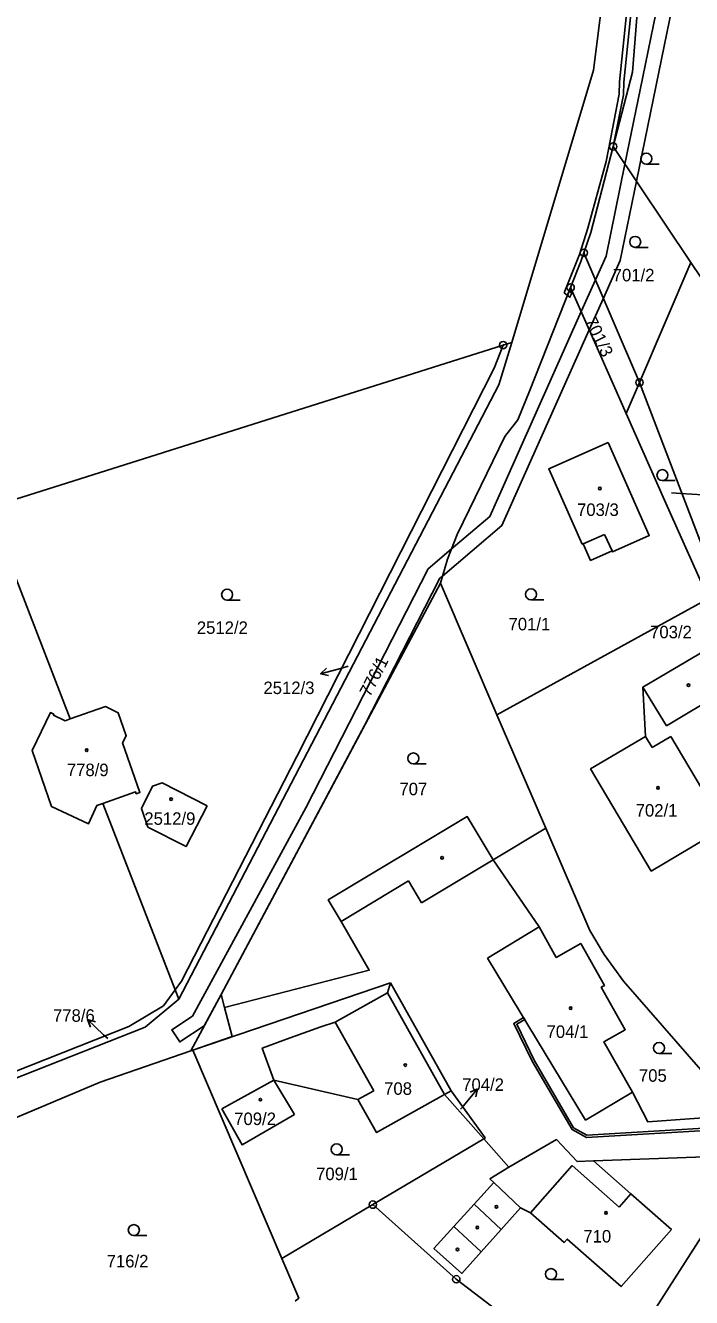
# Model space of a CAD drawing. Extents: x -562167 to -556918, y -1077891 to -1070763.
# Drawn here: x -558541.3 to -558450.6, y -1074045.9 to -1073872.6 of the extents above; entities that cross this region are included whole.
import ezdxf

# ---------------------------------------------------------------- set-up
doc = ezdxf.new("R2010")
doc.units = 0
for name, color, linetype in [('Hranice parcel', 7, 'Continuous'), ('Parcelní čísla', 7, 'Continuous'), ('Pop  PČ popisy', 7, 'Continuous'), ('Vnitřní kresba', 7, 'Continuous'), ('Věcná břemena k části', 7, 'Continuous'), ('Značky bodu BP', 7, 'Continuous'), ('Značky budov', 7, 'Continuous'), ('Značky kultur', 7, 'Continuous')]:
    doc.layers.add(name, color=color, linetype=linetype)

msp = doc.modelspace()

# ---------------------------------------------------------------- linework, layer by layer
at = {"layer": 'Hranice parcel'}
for p, q in [((-558450.65, -1073904.9), (-558461.24, -1073889.08)), ((-558465.22, -1073903.57), (-558457.64, -1073921.22)), ((-558450.65, -1073904.9), (-558457.64, -1073921.22)), ((-558444.47, -1073914.13), (-558450.65, -1073904.9)), ((-558459.46, -1073925.45), (-558467.03, -1073908.28)), ((-558546.29, -1073938.28), (-558476.21, -1073916.13)), ((-558475.06, -1073915.77), (-558476.21, -1073916.13)), ((-558457.64, -1073921.22), (-558459.46, -1073925.45)), ((-558457.64, -1073921.22), (-558444.65, -1073955.31)), ((-558535.17, -1073967.05), (-558544.54, -1073942.8)), ((-558484.77, -1073948.58), (-558514.64, -1074004.58)), ((-558484.77, -1073948.58), (-558477.06, -1073966.49)), ((-558477.06, -1073966.49), (-558448.24, -1073950.65)), ((-558520.89, -1074003.98), (-558530.72, -1073978.56)), ((-558470.41, -1073981.96), (-558477.57, -1073986.26)), ((-558520.41, -1074005.23), (-558520.89, -1074003.98)), ((-558514.64, -1074004.58), (-558518.74, -1074012.27)), ((-558518.49, -1074012.18), (-558491.57, -1074003.02)), ((-558491.57, -1074003.02), (-558483.32, -1074017.71)), ((-558518.74, -1074012.27), (-558518.49, -1074012.18)), ((-558506.35, -1074040.56), (-558518.49, -1074012.18)), ((-558483.32, -1074017.71), (-558484.19, -1074018.2)), ((-558484.19, -1074018.2), (-558478.87, -1074024.25)), ((-558478.87, -1074024.25), (-558493.98, -1074033.22)), ((-558478.87, -1074024.25), (-558475.46, -1074028.12)), ((-558493.98, -1074033.22), (-558506.35, -1074040.56))]:
    msp.add_line(p, q, dxfattribs=at)
for points in [[(-558460.98, -1073855.33), (-558463.93, -1073878.68), (-558475.06, -1073915.77)], [(-558461.24, -1073889.08), (-558458.62, -1073878.94), (-558457.19, -1073861.14)], [(-558461.24, -1073889.08), (-558464.27, -1073900.8), (-558465.22, -1073903.57)], [(-558465.22, -1073903.57), (-558465.63, -1073904.75), (-558467.03, -1073908.28)], [(-558467.03, -1073908.28), (-558472.64, -1073922.4), (-558474.24, -1073926.33), (-558476.01, -1073928.59), (-558482.47, -1073941.93), (-558483.82, -1073945.3), (-558484.77, -1073948.58)], [(-558520.89, -1074003.98), (-558520.03, -1074002.79), (-558504.33, -1073972.19), (-558477.43, -1073919.29), (-558476.21, -1073916.13)], [(-558520.41, -1074005.23), (-558476.8, -1073921.55), (-558475.06, -1073915.77)], [(-558459.46, -1073925.45), (-558454.06, -1073937.67), (-558448.24, -1073950.65)], [(-558461.94, -1073929.4), (-558456.32, -1073942.06), (-558461.33, -1073944.28), (-558461.39, -1073944.15), (-558464.31, -1073945.46), (-558465.34, -1073943.2), (-558465.46, -1073943.25), (-558470.02, -1073932.99), (-558461.94, -1073929.4)], [(-558448.04, -1073957.33), (-558457.19, -1073962.71), (-558456.84, -1073969.43), (-558464.31, -1073973.87), (-558456.05, -1073987.78), (-558448.67, -1073983.39), (-558446.06, -1073981.83)], [(-558530.72, -1073978.56), (-558531.54, -1073978.85), (-558532.71, -1073981.35), (-558537.74, -1073978.99), (-558540.36, -1073971.38), (-558537.88, -1073966.19), (-558537.41, -1073966.43), (-558537.47, -1073966.54), (-558535.89, -1073967.31), (-558535.17, -1073967.05)], [(-558535.17, -1073967.05), (-558530.38, -1073965.37), (-558528.66, -1073966.21), (-558527.56, -1073969.36), (-558528.04, -1073970.33), (-558525.7, -1073977.06), (-558526.2, -1073977.24), (-558526.28, -1073976.99), (-558530.72, -1073978.56)], [(-558470.41, -1073981.96), (-558470.72, -1073981.22), (-558477.06, -1073966.49)], [(-558516.54, -1073978.88), (-558519.41, -1073984.44), (-558524.63, -1073981.78), (-558525.48, -1073979.25), (-558523.99, -1073976.22), (-558522.64, -1073975.75), (-558516.54, -1073978.88)], [(-558477.57, -1073986.26), (-558481.12, -1073980.35), (-558500.03, -1073991.72), (-558498.28, -1073994.63), (-558494.46, -1074001.27), (-558514.17, -1074006.35), (-558514.64, -1074004.58)], [(-558443.91, -1074021.05), (-558444.02, -1074020.91), (-558459.85, -1074002.78), (-558462.45, -1073999.17), (-558464.42, -1073995.87), (-558470.41, -1073981.96)], [(-558443.91, -1074021.05), (-558456.5, -1074021.96), (-558458.61, -1074017.91), (-558462.5, -1074011.03), (-558459.6, -1074009.39), (-558462.87, -1074003.6), (-558462.44, -1074003.35), (-558465.66, -1073997.65), (-558468.99, -1073999.54), (-558471.33, -1073995.4), (-558477.57, -1073986.26)], [(-558545.35, -1074016.13), (-558527.18, -1074008.95), (-558522.46, -1074006.12), (-558520.89, -1074003.98)], [(-558491.57, -1074003.02), (-558491.95, -1074004.38), (-558499.08, -1074008.38), (-558501.06, -1074008.99), (-558505.23, -1074010.49), (-558509.03, -1074011.9), (-558507.44, -1074016.26), (-558495.99, -1074018.9), (-558493.46, -1074023.41), (-558484.19, -1074018.2)], [(-558545.04, -1074016.94), (-558524.98, -1074009.03), (-558520.41, -1074005.23)], [(-558518.74, -1074012.27), (-558531.11, -1074016.54), (-558557.42, -1074027.6)], [(-558514.52, -1074020.17), (-558507.44, -1074016.26), (-558504.66, -1074020.94)], [(-558483.32, -1074017.71), (-558478.69, -1074024.14), (-558478.87, -1074024.25)], [(-558504.66, -1074020.94), (-558511.78, -1074025.06), (-558514.52, -1074020.17)], [(-558475.46, -1074028.12), (-558468.94, -1074024.37), (-558466.16, -1074027.35), (-558463.92, -1074027.27)], [(-558463.92, -1074027.27), (-558447.49, -1074026.65), (-558444.63, -1074028.15)], [(-558475.46, -1074028.12), (-558478.02, -1074029.72), (-558477.51, -1074030.22), (-558480.17, -1074033.15), (-558482.94, -1074036.21), (-558485.64, -1074039.18), (-558481.86, -1074042.58), (-558479.21, -1074039.63), (-558476.48, -1074036.6), (-558473.87, -1074033.68), (-558472.49, -1074034.32), (-558467.9, -1074038.37), (-558467.5, -1074037.92), (-558460.16, -1074044.38), (-558453.31, -1074036.61), (-558458.82, -1074031.76), (-558463.92, -1074027.27)], [(-558463.94, -1074057.63), (-558459.03, -1074052.93), (-558449.24, -1074037.67), (-558444.63, -1074028.15)], [(-558493.98, -1074033.22), (-558482.6, -1074043.39), (-558463.94, -1074057.63)], [(-558504.53, -1074046.37), (-558504.04, -1074045.95), (-558506.35, -1074040.56)]]:
    msp.add_lwpolyline(points, dxfattribs=at)
at = {"layer": 'Pop  PČ popisy'}
for p, q in [((-558453.29, -1073936.26), (-558452.03, -1073936.34)), ((-558452.03, -1073936.34), (-558449.04, -1073936.55)), ((-558498.21, -1073960.13), (-558501.11, -1073960.91)), ((-558501.11, -1073960.91), (-558500.27, -1073960.16)), ((-558501.11, -1073960.91), (-558500.01, -1073961.13)), ((-558497.31, -1073959.88), (-558498.21, -1073960.13)), ((-558530.65, -1074010.07), (-558532.81, -1074007.99)), ((-558532.81, -1074007.99), (-558531.74, -1074008.32)), ((-558532.81, -1074007.99), (-558532.44, -1074009.04)), ((-558530.08, -1074010.61), (-558530.65, -1074010.07)), ((-558481.63, -1074019.74), (-558479.7, -1074017.44)), ((-558479.7, -1074017.44), (-558480.73, -1074017.89)), ((-558479.7, -1074017.44), (-558479.96, -1074018.53)), ((-558482.01, -1074020.2), (-558481.63, -1074019.74))]:
    msp.add_line(p, q, dxfattribs=at)
at = {"layer": 'Vnitřní kresba'}
for p, q in [((-558465.34, -1073943.2), (-558462.41, -1073941.92)), ((-558462.41, -1073941.92), (-558461.39, -1073944.15)), ((-558453.97, -1073968.02), (-558457.19, -1073962.71)), ((-558444.92, -1073962.53), (-558453.97, -1073968.02)), ((-558455.94, -1073970.95), (-558456.84, -1073969.43)), ((-558453.39, -1073969.46), (-558455.94, -1073970.95)), ((-558446.06, -1073981.83), (-558453.39, -1073969.46)), ((-558487.32, -1073992.12), (-558477.57, -1073986.26)), ((-558498.28, -1073994.63), (-558489.12, -1073989.13)), ((-558489.12, -1073989.13), (-558487.32, -1073992.12)), ((-558478.34, -1073999.63), (-558471.33, -1073995.4)), ((-558478.34, -1073999.63), (-558465.01, -1074021.72)), ((-558491.95, -1074004.38), (-558484.19, -1074018.2)), ((-558499.08, -1074008.38), (-558493.85, -1074017.7)), ((-558495.99, -1074018.9), (-558493.85, -1074017.7)), ((-558465.01, -1074021.72), (-558458.61, -1074017.91)), ((-558472.49, -1074034.32), (-558466.84, -1074027.91)), ((-558466.84, -1074027.91), (-558460.41, -1074033.57)), ((-558477.51, -1074030.22), (-558473.87, -1074033.68)), ((-558460.41, -1074033.57), (-558458.82, -1074031.76)), ((-558480.17, -1074033.15), (-558476.48, -1074036.6)), ((-558482.94, -1074036.21), (-558479.21, -1074039.63))]:
    msp.add_line(p, q, dxfattribs=at)
at = {"layer": 'Věcná břemena k části'}
msp.add_lwpolyline([(-558454.34, -1073865.62), (-558457.56, -1073881.34), (-558459.64, -1073891.47), (-558462.21, -1073904.01), (-558463.65, -1073907.23), (-558465.58, -1073911.57), (-558478.02, -1073939.49), (-558483.28, -1073943.94), (-558486.45, -1073946.63), (-558503.09, -1073979.19), (-558518.54, -1074007.53), (-558521.36, -1074009.4), (-558520.27, -1074011.06), (-558516.92, -1074008.86), (-558514.64, -1074004.58), (-558495.11, -1073967.97), (-558484.85, -1073947.9), (-558484.48, -1073947.59), (-558476.38, -1073940.73), (-558464.49, -1073914.04), (-558462.57, -1073909.73), (-558460.29, -1073904.61), (-558458.07, -1073893.81), (-558456.17, -1073884.51), (-558452.79, -1073868.05)], dxfattribs=at)
for points in [[(-558467.93, -1073909.02), (-558467.46, -1073909.37), (-558467.24, -1073908.8), (-558467.03, -1073908.28), (-558465.63, -1073904.75), (-558465.22, -1073903.57), (-558464.27, -1073900.8), (-558461.24, -1073889.08), (-558459.84, -1073882.03), (-558459.78, -1073880.32), (-558458.87, -1073871.48), (-558458.98, -1073869.98), (-558458.71, -1073867.4), (-558458.29, -1073866.98), (-558458.97, -1073866.8), (-558459.29, -1073867.12), (-558459.58, -1073869.98), (-558459.47, -1073871.48), (-558460.38, -1073880.28), (-558460.44, -1073881.97), (-558461.62, -1073888.09), (-558462.19, -1073891.11), (-558464.7, -1073900.22), (-558465.84, -1073903.77)], [(-558467.24, -1073908.8), (-558467.46, -1073909.37), (-558467.13, -1073909.62), (-558466.88, -1073909.07)], [(-558514.17, -1074006.35), (-558514.64, -1074004.58), (-558518.74, -1074012.27), (-558518.49, -1074012.18), (-558513.13, -1074010.33)], [(-558466.62, -1074022.78), (-558472.01, -1074013.53), (-558474.38, -1074008.65), (-558473.29, -1074008), (-558473.44, -1074007.75), (-558474.77, -1074008.54), (-558472.27, -1074013.67), (-558466.84, -1074023), (-558464.87, -1074024.06), (-558446.31, -1074023), (-558446.2, -1074021.22), (-558446.5, -1074021.24), (-558446.59, -1074022.67), (-558464.81, -1074023.76)]]:
    msp.add_lwpolyline(points, close=True, dxfattribs=at)
at = {"layer": 'Značky bodu BP'}
for centre, radius in [((-558461.24, -1073889.08), 0.5), ((-558461.24, -1073889.08), 0.0303), ((-558465.22, -1073903.57), 0.5), ((-558465.22, -1073903.57), 0.0303), ((-558467.03, -1073908.28), 0.5), ((-558467.03, -1073908.28), 0.0303), ((-558476.21, -1073916.13), 0.5), ((-558476.21, -1073916.13), 0.0303), ((-558457.64, -1073921.22), 0.5), ((-558457.64, -1073921.22), 0.0303), ((-558493.98, -1074033.22), 0.5), ((-558493.98, -1074033.22), 0.0303), ((-558482.6, -1074043.39), 0.5), ((-558482.6, -1074043.39), 0.0303)]:
    msp.add_circle(centre, radius, dxfattribs=at)
at = {"layer": 'Značky budov'}
for centre in [(-558463.06, -1073935.66), (-558450.97, -1073962.46), (-558532.94, -1073971.32), (-558455.13, -1073976.45), (-558521.45, -1073977.98), (-558484.54, -1073985.97), (-558467.02, -1074006.46), (-558489.55, -1074014.21), (-558509.28, -1074018.92), (-558477.14, -1074033.53), (-558462.21, -1074034.34), (-558479.74, -1074036.34), (-558482.43, -1074039.34)]:
    msp.add_circle(centre, 0.175, dxfattribs=at)
at = {"layer": 'Značky kultur'}
for p, q in [((-558456.73, -1073891.48), (-558454.98, -1073891.48)), ((-558458.24, -1073902.82), (-558456.49, -1073902.82)), ((-558454.53, -1073934.6), (-558452.78, -1073934.6)), ((-558513.81, -1073950.88), (-558512.06, -1073950.88)), ((-558472.42, -1073950.84), (-558470.67, -1073950.84)), ((-558488.45, -1073973.19), (-558486.7, -1073973.19)), ((-558454.99, -1074012.64), (-558453.24, -1074012.64)), ((-558498.9, -1074026.44), (-558497.15, -1074026.44)), ((-558526.52, -1074037.44), (-558524.77, -1074037.44)), ((-558469.7, -1074043.44), (-558467.95, -1074043.44))]:
    msp.add_line(p, q, dxfattribs=at)
for centre in [(-558456.73, -1073890.73), (-558458.24, -1073902.07), (-558454.53, -1073933.85), (-558513.81, -1073950.13), (-558472.42, -1073950.09), (-558488.45, -1073972.44), (-558454.99, -1074011.89), (-558498.9, -1074025.69), (-558526.52, -1074036.69), (-558469.7, -1074042.69)]:
    msp.add_circle(centre, 0.75, dxfattribs=at)

# ---------------------------------------------------------------- texts
at = {"layer": 'Parcelní čísla'}
for s, p in [('701/2', (-558461.3, -1073907.45)), ('703/3', (-558466.16, -1073939.41)), ('2512/2', (-558517.94, -1073955.47)), ('701/1', (-558475.49, -1073954.99)), ('703/2', (-558456.21, -1073956.07)), ('2512/3', (-558508.87, -1073963.67)), ('778/9', (-558535.64, -1073974.85)), ('707', (-558490.35, -1073977.45)), ('702/1', (-558458.17, -1073980.36)), ('2512/9', (-558525.09, -1073981.48)), ('778/6', (-558537.53, -1074008.31)), ('704/1', (-558470.31, -1074010.51)), ('705', (-558457.73, -1074016.48)), ('708', (-558492.43, -1074018.26)), ('704/2', (-558481.8, -1074017.72)), ('709/2', (-558512.85, -1074022.38)), ('709/1', (-558501.7, -1074029.88)), ('710', (-558465.3, -1074038.38)), ('716/2', (-558530.22, -1074041.77))]:
    msp.add_text(s, height=1.7, dxfattribs=at).set_placement(p)
for s, rotation, p in [('701/3', 296, (-558465.18, -1073912.81)), ('776/1', 63, (-558494.36, -1073964.17))]:
    msp.add_text(s, height=1.7, rotation=rotation, dxfattribs=at).set_placement(p)

doc.saveas('drawing.dxf')
